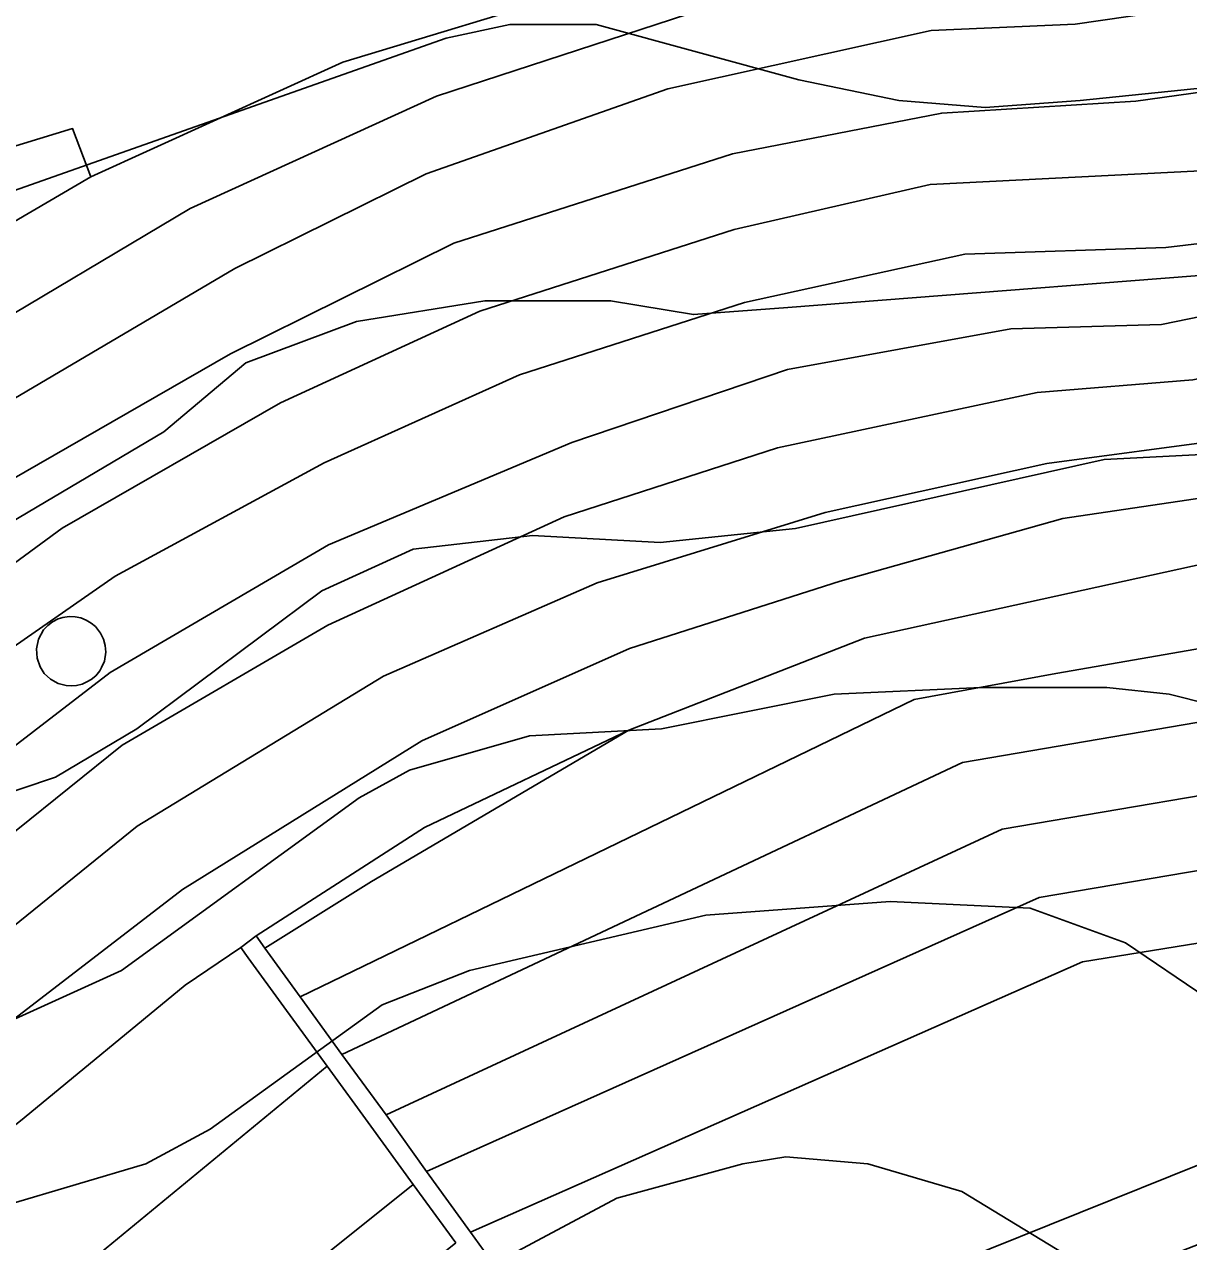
# Model space of a CAD drawing. Extents: x -510989 to -501240, y -1184665 to -1176098.
# Drawn here: x -504035.5 to -503866.9, y -1180892.3 to -1180716 of the extents above; entities that cross this region are included whole.
import ezdxf

# ---------------------------------------------------------------- set-up
doc = ezdxf.new("R2010")
doc.units = 0
for name, color, linetype in [('orna_puda', 7, 'Continuous'), ('ostatni_plocha_x_draha', 7, 'Continuous'), ('ostatni_plocha_x_jina_plocha', 7, 'Continuous'), ('ostatni_plocha_x_neplodna_puda', 7, 'Continuous'), ('STAV_zaplavove_uzemi', 7, 'Continuous'), ('trvaly_travni_porost', 7, 'Continuous'), ('vrstevnice_01', 7, 'Continuous'), ('vrstevnice_02', 7, 'Continuous')]:
    doc.layers.add(name, color=color, linetype=linetype)

msp = doc.modelspace()

# ---------------------------------------------------------------- linework, layer by layer
at = {"layer": 'orna_puda'}
for points in [[(-503791.21, -1180787.67), (-503790.52, -1180793.41), (-503886.07, -1180809.98), (-503906.63, -1180813.74), (-503995.57, -1180856.8), (-504000.67, -1180849.75), (-503985.2, -1180840.1), (-503947.96, -1180818.18), (-503913.79, -1180804.88), (-503856.38, -1180792.27), (-503809.74, -1180791.02)], [(-503787.82, -1180803.48), (-503804.02, -1180806.56), (-503899.63, -1180822.9), (-503989.53, -1180865.16), (-503995.57, -1180856.8), (-503906.63, -1180813.74), (-503886.07, -1180809.98), (-503790.52, -1180793.41)], [(-503787.82, -1180803.48), (-503785.02, -1180813.9), (-503801.25, -1180816.42), (-503847.86, -1180824.72), (-503893.86, -1180832.52), (-503983.07, -1180873.91), (-503989.53, -1180865.16), (-503899.63, -1180822.9), (-503804.02, -1180806.56)], [(-503801.25, -1180816.42), (-503785.02, -1180813.9), (-503782.17, -1180824.53), (-503821.34, -1180831.06), (-503888.51, -1180842.44), (-503977.26, -1180882.12), (-503983.07, -1180873.91), (-503893.86, -1180832.52), (-503847.86, -1180824.72)], [(-503947.96, -1180818.18), (-503985.2, -1180840.1), (-504000.67, -1180849.75), (-504001.94, -1180847.99), (-503977.53, -1180832.29)], [(-503782.17, -1180824.53), (-503779.33, -1180835.1), (-503882.25, -1180851.75), (-503970.9, -1180890.91), (-503977.26, -1180882.12), (-503888.51, -1180842.44), (-503821.34, -1180831.06)], [(-504003.06, -1180851.19), (-503997.9, -1180858.27), (-503991.63, -1180866.87), (-504032.67, -1180900.66), (-504067.03, -1180927.76), (-504098.99, -1180954.07), (-504116.62, -1180966.96), (-504121.58, -1180956.88), (-504125.81, -1180948.29), (-504120.74, -1180944.46), (-504086.99, -1180915.58), (-504035.54, -1180874.36), (-504012.2, -1180855.12), (-504004.15, -1180849.69)], [(-503985.32, -1180875.54), (-503979.17, -1180883.98), (-504004.82, -1180904.5), (-504030.58, -1180924.32), (-504087.98, -1180971.32), (-504107.46, -1180985.6), (-504112.12, -1180976.12), (-504116.62, -1180966.96), (-504098.99, -1180954.07), (-504067.03, -1180927.76), (-504032.67, -1180900.66), (-503991.63, -1180866.87)], [(-503771.06, -1180865.98), (-503769.26, -1180876.6), (-503860.04, -1180890.55), (-503946.76, -1180924.3), (-503952.68, -1180916.27), (-503865.05, -1180881.02)], [(-503973, -1180892.44), (-503989.88, -1180906.02), (-504016.07, -1180926.56), (-504055.07, -1180958.18), (-504078.9, -1180978.1), (-504102.57, -1180995.53), (-504107.46, -1180985.6), (-504087.98, -1180971.32), (-504030.58, -1180924.32), (-504004.82, -1180904.5), (-503979.17, -1180883.98)]]:
    msp.add_lwpolyline(points, close=True, dxfattribs=at)
msp.add_lwpolyline([(-503973, -1180892.44), (-503979.17, -1180883.98), (-503985.32, -1180875.54), (-503991.63, -1180866.87), (-503997.9, -1180858.27), (-504003.06, -1180851.19), (-504004.15, -1180849.69), (-504001.94, -1180847.99), (-504000.67, -1180849.75), (-503995.57, -1180856.8), (-503989.53, -1180865.16), (-503983.07, -1180873.91), (-503977.26, -1180882.12), (-503970.9, -1180890.91), (-503964.62, -1180899.6)], dxfattribs=at)
at = {"layer": 'ostatni_plocha_x_draha'}
msp.add_lwpolyline([(-503954.25, -1180710.8), (-503989.35, -1180721.46), (-504025.85, -1180738.05), (-504028.51, -1180731.08), (-504056.35, -1180739.54)], dxfattribs=at)
at = {"layer": 'ostatni_plocha_x_jina_plocha'}
msp.add_lwpolyline([(-504028.16, -1180801.77), (-504027.3, -1180801.95), (-504026.53, -1180802.27), (-504025.81, -1180802.68), (-504025.17, -1180803.2), (-504024.45, -1180804.13), (-504024.02, -1180805.03), (-504023.77, -1180805.94), (-504023.69, -1180806.9), (-504023.91, -1180808.22), (-504024.34, -1180809.14), (-504024.58, -1180809.61), (-504025.16, -1180810.31), (-504025.81, -1180810.84), (-504026.46, -1180811.21), (-504027.14, -1180811.52), (-504027.96, -1180811.72), (-504028.68, -1180811.78), (-504029.43, -1180811.72), (-504030.59, -1180811.45), (-504031.71, -1180810.8), (-504032.61, -1180809.98), (-504033.2, -1180809.01), (-504033.64, -1180807.78), (-504033.74, -1180806.42), (-504033.43, -1180805.01), (-504032.71, -1180803.68), (-504032.12, -1180803.06), (-504031.42, -1180802.52), (-504030.61, -1180802.09), (-504029.91, -1180801.88), (-504029.03, -1180801.74)], close=True, dxfattribs=at)
at = {"layer": 'ostatni_plocha_x_neplodna_puda'}
msp.add_lwpolyline([(-504039.44, -1180861.88), (-504012.57, -1180841.28), (-503977.94, -1180819.74), (-503947.84, -1180806.36), (-503917.32, -1180796.6), (-503885.06, -1180787.56), (-503832.66, -1180779.76), (-503811.49, -1180778.89), (-503724.79, -1180762.12), (-503720.12, -1180770.21), (-503712.46, -1180771.79), (-503730.12, -1180774.54), (-503752.63, -1180773.19), (-503783.22, -1180780.09), (-503811.71, -1180785.3), (-503829.55, -1180786.9), (-503856.38, -1180792.27), (-503913.79, -1180804.88), (-503947.96, -1180818.18), (-503977.53, -1180832.29), (-504001.94, -1180847.99), (-504004.15, -1180849.69), (-504012.2, -1180855.12), (-504035.54, -1180874.36)], dxfattribs=at)
at = {"layer": 'STAV_zaplavove_uzemi'}
for points in [[(-504540.1, -1180857.4), (-504577.6, -1180869.9), (-504578.56, -1180860.28), (-504550.67, -1180843.94), (-504523.75, -1180837.2), (-504478.55, -1180823.74), (-504444.9, -1180804.51), (-504446.82, -1180793.93), (-504446.82, -1180779.51), (-504445.86, -1180755.47), (-504441.05, -1180745.85), (-504426.63, -1180754.51), (-504417.97, -1180766.04), (-504413.17, -1180777.58), (-504398.74, -1180788.16), (-504367.97, -1180786.24), (-504329.51, -1180770.85), (-504283.35, -1180754.51), (-504262.2, -1180724.7), (-504238.16, -1180694.89), (-504218.92, -1180663.15), (-504185.27, -1180631.42), (-504166.04, -1180606.42), (-504143.92, -1180591.03), (-504113.15, -1180572.76), (-504085.26, -1180570.84), (-504067.95, -1180564.11), (-504042.95, -1180584.3), (-504041.99, -1180609.3), (-504034.29, -1180620.84), (-504019.87, -1180632.38), (-503985.25, -1180627.57), (-503970.83, -1180622.77), (-503966.98, -1180607.38), (-503969.87, -1180574.69), (-503950.64, -1180559.3), (-503899.67, -1180566.99), (-503832.36, -1180592), (-503773.38, -1180619.38), (-503737.54, -1180645.61), (-503699.95, -1180679.7), (-503682.47, -1180704.18), (-503669.35, -1180719.04), (-503664.11, -1180725.16), (-503685.09, -1180722.54), (-503689.46, -1180721.66), (-503691.21, -1180741.77), (-503665.86, -1180776.74), (-503654.49, -1180807.33), (-503622.15, -1180837.93), (-503605.54, -1180857.16), (-503581.94, -1180873.77), (-503569.7, -1180887.76), (-503551.34, -1180899.12), (-503533.86, -1180905.24), (-503519.87, -1180914.86), (-503521.62, -1180886.01), (-503509.38, -1180869.4), (-503486.65, -1180862.41), (-503463.92, -1180863.28), (-503442.94, -1180864.15), (-503421.09, -1180871.15), (-503407.1, -1180879.02), (-503403.6, -1180885.13), (-503432.45, -1180912.23), (-503450.81, -1180934.96), (-503458.68, -1180948.07), (-503460.51, -1180958), (-503445.13, -1180968.57), (-503429.74, -1180958.96), (-503410.51, -1180930.11), (-503389.35, -1180907.03), (-503369.16, -1180886.84), (-503347.04, -1180874.34), (-503333.58, -1180868.57), (-503300.89, -1180867.61), (-503271.08, -1180854.15), (-503218.19, -1180816.64), (-503177.8, -1180772.41), (-503136.45, -1180737.79), (-503127.8, -1180727.21), (-503108.57, -1180722.41), (-503094.14, -1180728.18), (-503074.91, -1180728.18), (-503051.83, -1180714.71), (-503035.48, -1180702.21), (-503022.02, -1180736.83), (-503014.33, -1180767.6), (-503006.64, -1180784.91), (-502997.02, -1180789.72), (-502932.59, -1180779.14)], [(-503691.1, -1180709.63), (-503698.14, -1180689.92), (-503726.29, -1180661.77), (-503758.67, -1180635.02), (-503793.87, -1180613.9), (-503848.78, -1180591.37), (-503885.38, -1180575.88), (-503937.22, -1180564.11), (-503952.58, -1180564.11), (-503964.1, -1180580.75), (-503962.82, -1180602.51), (-503964.1, -1180625.54), (-503990.97, -1180635.78), (-504028.09, -1180635.78), (-504080.57, -1180656.26), (-504118.96, -1180675.46), (-504153.52, -1180702.34), (-504177.84, -1180745.85), (-504193.2, -1180768.89), (-504226.47, -1180789.37), (-504318.63, -1180820.09), (-504383.9, -1180844.41), (-504463.25, -1180867.44), (-504524.69, -1180885.36), (-504582.26, -1180902.78), (-504631.98, -1180942.98), (-504690.15, -1180991.64), (-504735.64, -1181042.41), (-504756.79, -1181076.26), (-504777.95, -1181112.22)], [(-504594.17, -1181642.09), (-504629.77, -1181535.28), (-504650.39, -1181443.46), (-504674.75, -1181355.39), (-504706.6, -1181265.44), (-504719.72, -1181182.99), (-504747.83, -1181113.66), (-504727.29, -1181064.42), (-504683.65, -1181020.77), (-504624.52, -1180967.28), (-504575.24, -1180927.85), (-504544.27, -1180915.18), (-504445.72, -1180881.39), (-504404.89, -1180867.31), (-504292.26, -1180829.3), (-504179.63, -1180791.29), (-504099.38, -1180734.98), (-504020.54, -1180698.37), (-503957.18, -1180675.84), (-503893.83, -1180664.58), (-503865.67, -1180678.66), (-503817.8, -1180689.92), (-503788.24, -1180689.92), (-503764.3, -1180695.55), (-503736.15, -1180687.11), (-503717.85, -1180698.37), (-503716.44, -1180708.23)], [(-502250.32, -1184002.61), (-502355.07, -1183875.41), (-502442.37, -1183790.61), (-502477.29, -1183700.82), (-502532.16, -1183578.61), (-502567.08, -1183448.91), (-502626.05, -1183402.34), (-502705.41, -1183380.59), (-502814.2, -1183349.87), (-502882.03, -1183297.39), (-502931.95, -1183237.24), (-503042.02, -1183107.97), (-503139.64, -1183018.94), (-503222.14, -1182957.59), (-503308.56, -1182839.96), (-503316.24, -1182784.92), (-503330.32, -1182756.77), (-503348.24, -1182719.65), (-503334.16, -1182651.82), (-503323.92, -1182595.5), (-503313.68, -1182526.39), (-503294.1, -1182480.5), (-503251.86, -1182396.03), (-503229.34, -1182314.37), (-503216.1, -1182227.15), (-503242.43, -1182174.5), (-503271.86, -1182129.59), (-503287.34, -1182081.58), (-503343.88, -1182028.1), (-503361.79, -1182008.91), (-503396.35, -1181952.59), (-503442.43, -1181933.39), (-503497.46, -1181888.6), (-503525.62, -1181860.44), (-503528.18, -1181837.4), (-503548.66, -1181767.01), (-503558.9, -1181729.89), (-503576.82, -1181682.53), (-503578.1, -1181621.1), (-503567.86, -1181572.46), (-503552.5, -1181536.63), (-503538.04, -1181458.36), (-503518.33, -1181411.9), (-503509.88, -1181341.51), (-503497.21, -1181207.63), (-503499.77, -1181097.56), (-503498.02, -1181031.35), (-503510.82, -1180970.85), (-503549.22, -1180952.23), (-503571.32, -1180940.6), (-503605.07, -1180937.11), (-503651.61, -1180939.44), (-503671.39, -1180917.33), (-503679.53, -1180892.89), (-503713.27, -1180871.95), (-503727.24, -1180859.15), (-503734.22, -1180833.55), (-503728.4, -1180799.81), (-503741.2, -1180770.72), (-503722.82, -1180725.17), (-503721.54, -1180703.41), (-503731.78, -1180697.01), (-503767.61, -1180699.57), (-503790.65, -1180697.01), (-503817.53, -1180697.01), (-503861.04, -1180686.77), (-503889.2, -1180675.25), (-503900.72, -1180668.85), (-503953.2, -1180679.09), (-503997.99, -1180697.01), (-504063.27, -1180722.61), (-504109.34, -1180749.49), (-504142.62, -1180776.36), (-504177.18, -1180796.84), (-504211.73, -1180817.32), (-504414.98, -1180961.5), (-504472.7, -1180998.11), (-504544.51, -1181068.5), (-504600.82, -1181143.12), (-504621.94, -1181196.62), (-504641.65, -1181267.01), (-504660.25, -1181350.62), (-504634.7, -1181398.32), (-504617.66, -1181447.72), (-504600.62, -1181492.01), (-504587, -1181548.23), (-504592.11, -1181628.29), (-504569.96, -1181682.81), (-504568.26, -1181664.07), (-504554.63, -1181621.48), (-504547.82, -1181597.63)]]:
    msp.add_spline(points, degree=3, dxfattribs=at)
at = {"layer": 'trvaly_travni_porost'}
for points in [[(-504051.42, -1180752.99), (-504025.85, -1180738.05), (-503989.35, -1180721.46), (-503954.25, -1180710.8), (-503920.25, -1180701.03), (-503898.88, -1180697.77), (-503854.59, -1180698.53), (-503854.29, -1180703), (-503877.16, -1180705.4), (-503902.1, -1180707.33), (-503939.39, -1180714.5), (-503975.8, -1180726.36), (-504011.5, -1180742.64), (-504043.63, -1180761.77)], [(-504043.63, -1180761.77), (-504011.5, -1180742.64), (-503975.8, -1180726.36), (-503939.39, -1180714.5), (-503902.1, -1180707.33), (-503877.16, -1180705.4), (-503854.29, -1180703), (-503817.5, -1180698.91), (-503808.49, -1180705.28), (-503839.35, -1180710.77), (-503864.26, -1180713.18), (-503883.3, -1180715.93), (-503904.17, -1180716.89), (-503942.31, -1180725.3), (-503977.3, -1180737.63), (-504004.99, -1180751.36), (-504042.72, -1180773.54)], [(-504042.72, -1180773.54), (-504004.99, -1180751.36), (-503977.3, -1180737.63), (-503942.31, -1180725.3), (-503904.17, -1180716.89), (-503883.3, -1180715.93), (-503864.26, -1180713.18), (-503839.35, -1180710.77), (-503808.49, -1180705.28), (-503794.99, -1180714.3), (-503837.47, -1180721.93), (-503874.52, -1180727.1), (-503902.61, -1180728.83), (-503932.95, -1180734.75), (-503973.31, -1180747.67), (-504005.62, -1180763.69), (-504037.66, -1180782.1)], [(-504037.66, -1180782.1), (-504005.62, -1180763.69), (-503973.31, -1180747.67), (-503932.95, -1180734.75), (-503902.61, -1180728.83), (-503874.52, -1180727.1), (-503837.47, -1180721.93), (-503794.99, -1180714.3), (-503751.58, -1180714.96), (-503776.25, -1180720.02), (-503831.21, -1180732.25), (-503865.14, -1180737.17), (-503904.29, -1180739.18), (-503932.67, -1180745.69), (-503969.51, -1180757.54), (-503998.39, -1180770.77), (-504030.03, -1180788.94), (-504063.16, -1180813.21)], [(-504063.16, -1180813.21), (-504030.03, -1180788.94), (-503998.39, -1180770.77), (-503969.51, -1180757.54), (-503932.67, -1180745.69), (-503904.29, -1180739.18), (-503865.14, -1180737.17), (-503831.21, -1180732.25), (-503776.25, -1180720.02), (-503751.58, -1180714.96), (-503734.33, -1180721.65), (-503769.03, -1180727.73), (-503813.13, -1180738.61), (-503849.83, -1180745.87), (-503870.18, -1180748.3), (-503899.27, -1180749.26), (-503931.21, -1180756.27), (-503963.78, -1180766.75), (-503992.09, -1180779.49), (-504022.36, -1180795.88), (-504041.62, -1180809.25)], [(-504041.62, -1180809.25), (-504022.36, -1180795.88), (-503992.09, -1180779.49), (-503963.78, -1180766.75), (-503931.21, -1180756.27), (-503899.27, -1180749.26), (-503870.18, -1180748.3), (-503849.83, -1180745.87), (-503813.13, -1180738.61), (-503769.03, -1180727.73), (-503734.33, -1180721.65), (-503718.83, -1180727.66), (-503765.25, -1180735.33), (-503797.94, -1180743.63), (-503841.33, -1180753.39), (-503870.79, -1180759.43), (-503892.61, -1180760.07), (-503924.98, -1180765.97), (-503956.19, -1180776.53), (-503991.43, -1180791.38), (-504023.05, -1180809.84), (-504056.44, -1180835.48)], [(-504056.44, -1180835.48), (-504023.05, -1180809.84), (-503991.43, -1180791.38), (-503956.19, -1180776.53), (-503924.98, -1180765.97), (-503892.61, -1180760.07), (-503870.79, -1180759.43), (-503841.33, -1180753.39), (-503797.94, -1180743.63), (-503765.25, -1180735.33), (-503718.83, -1180727.66), (-503713.94, -1180729.56), (-503717.3, -1180737.67), (-503767.83, -1180745.41), (-503810.06, -1180755.43), (-503847.11, -1180763.72), (-503866.27, -1180767.48), (-503888.79, -1180769.29), (-503926.39, -1180777.3), (-503957.3, -1180787.32), (-503991.55, -1180802.99), (-504021.35, -1180820.39), (-504059.78, -1180851.29)], [(-504059.78, -1180851.29), (-504021.35, -1180820.39), (-503991.55, -1180802.99), (-503957.3, -1180787.32), (-503926.39, -1180777.3), (-503888.79, -1180769.29), (-503866.27, -1180767.48)], [(-503861.35, -1180776.11), (-503887.41, -1180779.6), (-503919.5, -1180786.66), (-503952.53, -1180796.84), (-503983.49, -1180810.39), (-504019.14, -1180832.12), (-504092.51, -1180891.45)], [(-504092.51, -1180891.45), (-504019.14, -1180832.12), (-503983.49, -1180810.39), (-503952.53, -1180796.84), (-503919.5, -1180786.66), (-503887.41, -1180779.6), (-503861.35, -1180776.11)], [(-503832.66, -1180779.76), (-503885.06, -1180787.56), (-503917.32, -1180796.6), (-503947.84, -1180806.36), (-503977.94, -1180819.74), (-504012.57, -1180841.28), (-504039.44, -1180861.88)]]:
    msp.add_lwpolyline(points, dxfattribs=at)
for points in [[(-504025.85, -1180738.05), (-504051.42, -1180752.99), (-504085.38, -1180780.15), (-504112.62, -1180804.26), (-504152.15, -1180843.13), (-504236.98, -1180902.15), (-504241.98, -1180905.35), (-504242.61, -1180905.75), (-504249.75, -1180892.94), (-504213.15, -1180871.88), (-504153.31, -1180832.27), (-504121.06, -1180794.88), (-504085.68, -1180762.21), (-504056.35, -1180739.54), (-504028.51, -1180731.08)], [(-504028.16, -1180801.77), (-504029.03, -1180801.74), (-504029.91, -1180801.88), (-504030.61, -1180802.09), (-504031.42, -1180802.52), (-504032.12, -1180803.06), (-504032.71, -1180803.68), (-504033.43, -1180805.01), (-504033.74, -1180806.42), (-504033.64, -1180807.78), (-504033.2, -1180809.01), (-504032.61, -1180809.98), (-504031.71, -1180810.8), (-504030.59, -1180811.45), (-504029.43, -1180811.72), (-504028.68, -1180811.78), (-504027.96, -1180811.72), (-504027.14, -1180811.52), (-504026.46, -1180811.21), (-504025.81, -1180810.84), (-504025.16, -1180810.31), (-504024.58, -1180809.61), (-504024.34, -1180809.14), (-504023.91, -1180808.22), (-504023.69, -1180806.9), (-504023.77, -1180805.94), (-504024.02, -1180805.03), (-504024.45, -1180804.13), (-504025.17, -1180803.2), (-504025.81, -1180802.68), (-504026.53, -1180802.27), (-504027.3, -1180801.95)], [(-503776.53, -1180845.55), (-503773.82, -1180855.67), (-503771.06, -1180865.98), (-503865.05, -1180881.02), (-503952.68, -1180916.27), (-503958.42, -1180908.17), (-503964.62, -1180899.6), (-503970.9, -1180890.91), (-503882.25, -1180851.75), (-503779.33, -1180835.1)]]:
    msp.add_lwpolyline(points, close=True, dxfattribs=at)
at = {"layer": 'vrstevnice_01'}
for points in [[(-503700.31, -1180913), (-503715.31, -1180892), (-503732.5, -1180871), (-503742.09, -1180850), (-503744.91, -1180838), (-503746.41, -1180822), (-503750.81, -1180800), (-503775, -1180742), (-503784.19, -1180729), (-503789.59, -1180725), (-503795.41, -1180722), (-503807.19, -1180718), (-503816.31, -1180718), (-503853.41, -1180724), (-503882.59, -1180727), (-503896.31, -1180728), (-503908.81, -1180727), (-503923.31, -1180724), (-503952.69, -1180716), (-503965.19, -1180716), (-503974.41, -1180718), (-504045.31, -1180743)], [(-504045.81, -1180830), (-504031, -1180825), (-504019.19, -1180818), (-503992.41, -1180798), (-503979.19, -1180792), (-503961.91, -1180790), (-503943.41, -1180791), (-503923.81, -1180789), (-503879.09, -1180779), (-503859.31, -1180778), (-503848.41, -1180779), (-503832.09, -1180783), (-503826.59, -1180789), (-503816.69, -1180802), (-503803.19, -1180816), (-503781.31, -1180862), (-503751, -1180908)], [(-504038.09, -1180887), (-504017.91, -1180881), (-504008.59, -1180876), (-503983.69, -1180858), (-503971, -1180853), (-503936.81, -1180845), (-503910.09, -1180843), (-503889.81, -1180844), (-503876, -1180849), (-503864.19, -1180857), (-503858.81, -1180862), (-503838.19, -1180885), (-503830.09, -1180892), (-503812.91, -1180911)]]:
    msp.add_lwpolyline(points, dxfattribs=at)
at = {"layer": 'vrstevnice_02'}
for points in [[(-504060.91, -1180802), (-504015.31, -1180775), (-504003.41, -1180765), (-503987.41, -1180759), (-503968.81, -1180756), (-503950.59, -1180756), (-503938.59, -1180758), (-503924.91, -1180757), (-503847.91, -1180751), (-503834.59, -1180752), (-503828.41, -1180754), (-503819.41, -1180757), (-503813.19, -1180761), (-503808, -1180765), (-503780.91, -1180802), (-503773.31, -1180817), (-503765, -1180846), (-503758.09, -1180862), (-503739.59, -1180889), (-503718.91, -1180916)], [(-503780.59, -1180909), (-503807.31, -1180876), (-503818.19, -1180860), (-503827.59, -1180844), (-503836.19, -1180831), (-503843.19, -1180824), (-503849.09, -1180820), (-503857.81, -1180816), (-503869.69, -1180813), (-503878.69, -1180812), (-503896.91, -1180812), (-503918.19, -1180813), (-503943.19, -1180818), (-503962.31, -1180819), (-503979.69, -1180824), (-503987, -1180828), (-504021.41, -1180853), (-504036.81, -1180860)], [(-503974.09, -1180899), (-503949.69, -1180886), (-503931.41, -1180881), (-503925.19, -1180880), (-503913.31, -1180881), (-503899.69, -1180885), (-503870.09, -1180903)]]:
    msp.add_lwpolyline(points, dxfattribs=at)

doc.saveas('drawing.dxf')
